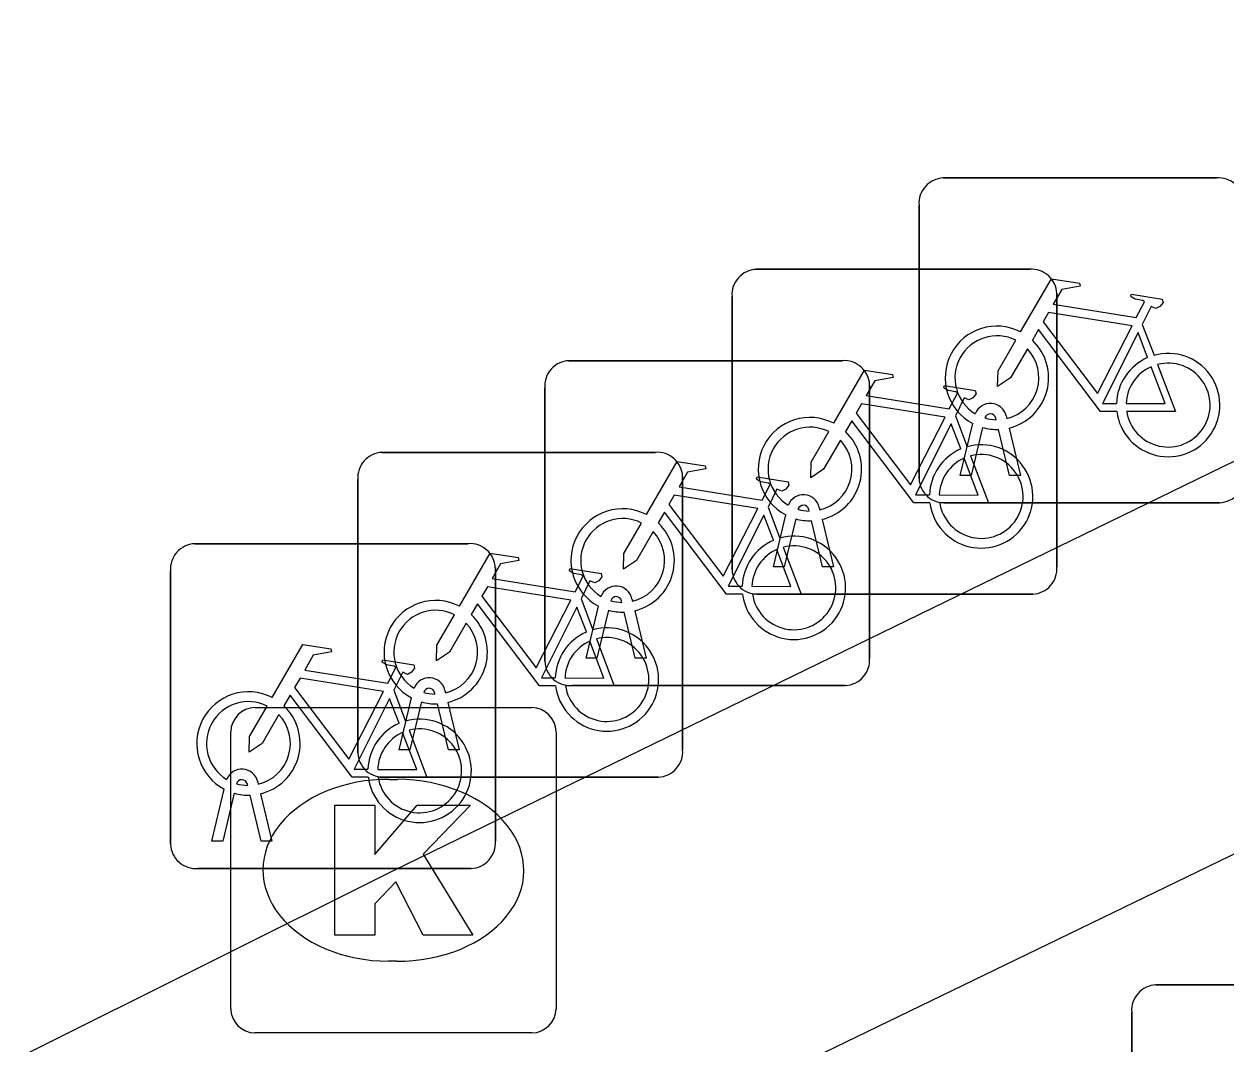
# Model space of a CAD drawing. Extents: x 160457 to 162082, y 388340 to 389736.
# Drawn here: x 160997.866 to 161001.562, y 388903.784 to 388906.921 of the extents above; entities that cross this region are included whole.
import ezdxf

# ---------------------------------------------------------------- set-up
doc = ezdxf.new("R2010")
doc.units = 0
for name, color, linetype in [('IMGEO_Bank', 7, 'Continuous'), ('IMGEO_Fietsenrek', 7, 'Continuous'), ('IMGEO_Kolk', 7, 'Continuous'), ('IMGEO_Voetpad_open', 7, 'Continuous')]:
    doc.layers.add(name, color=color, linetype=linetype)

msp = doc.modelspace()

# ---------------------------------------------------------------- linework, layer by layer
at = {"layer": 'IMGEO_Bank'}
for p, q in [((161001.3469, 388903.9655), (161002.1878, 388903.9655)), ((161002.1878, 388903.9655), (161001.3469, 388903.9655)), ((161001.2725, 388903.0409), (161001.2725, 388903.8818)), ((161001.2725, 388903.8818), (161001.2725, 388903.0409))]:
    msp.add_line(p, q, dxfattribs=at)
msp.add_arc((161001.3502, 388903.8876), 0.0779, 92.4484, 184.2845, dxfattribs=at)
msp.add_arc((161001.3502, 388903.8876), 0.0779, 92.4484, 184.2845, dxfattribs=at)
at = {"layer": 'IMGEO_Fietsenrek'}
for p, q in [((161000.6929, 388906.4475), (161001.5338, 388906.4475)), ((161001.5338, 388906.4475), (161000.6929, 388906.4475)), ((161000.6185, 388905.5229), (161000.6185, 388906.3638)), ((161000.6185, 388906.3638), (161000.6185, 388905.5229)), ((161000.1179, 388906.1665), (161000.9588, 388906.1665)), ((161000.9588, 388906.1665), (161000.1179, 388906.1665)), ((161001.0425, 388906.0921), (161001.0425, 388905.2512)), ((161001.0425, 388905.2512), (161001.0425, 388906.0921)), ((161000.0435, 388905.2419), (161000.0435, 388906.0828)), ((161000.0435, 388906.0828), (161000.0435, 388905.2419)), ((161001.3052, 388905.9972), (161001.3415, 388905.902)), ((160999.5419, 388905.8855), (161000.3828, 388905.8855)), ((161000.3828, 388905.8855), (160999.5419, 388905.8855)), ((160999.4675, 388904.9609), (160999.4675, 388905.8018)), ((160999.4675, 388905.8018), (160999.4675, 388904.9609)), ((161000.4665, 388905.8111), (161000.4665, 388904.9702)), ((161000.4665, 388904.9702), (161000.4665, 388905.8111)), ((161000.7302, 388905.7162), (161000.7665, 388905.621)), ((161000.7455, 388905.5323), (161000.7838, 388905.6923)), ((161000.8142, 388905.6801), (161000.7789, 388905.5323)), ((161000.8559, 388905.7039), (161000.8549, 388905.7082)), ((161000.8866, 388905.7154), (161000.8884, 388905.7075)), ((161000.897, 388905.5323), (161000.8631, 388905.674)), ((161000.8954, 388905.6783), (161000.9304, 388905.5323)), ((160998.9669, 388905.6035), (160999.8078, 388905.6035)), ((160999.8078, 388905.6035), (160998.9669, 388905.6035)), ((161000.7789, 388905.5323), (161000.7455, 388905.5323)), ((161000.9304, 388905.5323), (161000.897, 388905.5323)), ((160998.8925, 388904.6789), (160998.8925, 388905.5198)), ((160998.8925, 388905.5198), (160998.8925, 388904.6789)), ((160999.8915, 388905.5291), (160999.8915, 388904.6882)), ((160999.8915, 388904.6882), (160999.8915, 388905.5291)), ((161000.1542, 388905.4352), (161000.1905, 388905.34)), ((161000.2809, 388905.4229), (161000.2799, 388905.4272)), ((161000.3116, 388905.4344), (161000.3134, 388905.4265)), ((161001.5431, 388905.4485), (161000.7022, 388905.4485)), ((161000.7022, 388905.4485), (161001.5431, 388905.4485)), ((161000.1705, 388905.2513), (161000.2088, 388905.4113)), ((161000.2392, 388905.3991), (161000.2039, 388905.2513)), ((161000.322, 388905.2513), (161000.2881, 388905.393)), ((161000.3204, 388905.3973), (161000.3554, 388905.2513)), ((160998.3909, 388905.3225), (160999.2318, 388905.3225)), ((160999.2318, 388905.3225), (160998.3909, 388905.3225)), ((160998.3165, 388904.3979), (160998.3165, 388905.2388)), ((160998.3165, 388905.2388), (160998.3165, 388904.3979)), ((160999.3155, 388905.2481), (160999.3155, 388904.4072)), ((160999.3155, 388904.4072), (160999.3155, 388905.2481)), ((161000.2039, 388905.2513), (161000.1705, 388905.2513)), ((161000.3554, 388905.2513), (161000.322, 388905.2513)), ((161000.9681, 388905.1675), (161000.1272, 388905.1675)), ((161000.1272, 388905.1675), (161000.9681, 388905.1675)), ((160999.5792, 388905.1532), (160999.6155, 388905.058)), ((160999.5945, 388904.9703), (160999.6328, 388905.1303)), ((160999.7049, 388905.1419), (160999.7039, 388905.1462)), ((160999.7356, 388905.1534), (160999.7374, 388905.1455)), ((160999.6632, 388905.1181), (160999.6279, 388904.9703)), ((160999.746, 388904.9703), (160999.7121, 388905.112)), ((160999.7444, 388905.1163), (160999.7794, 388904.9703)), ((160999.6279, 388904.9703), (160999.5945, 388904.9703)), ((160999.7794, 388904.9703), (160999.746, 388904.9703)), ((160999.0032, 388904.8722), (160999.0395, 388904.777)), ((160999.1606, 388904.8714), (160999.1624, 388904.8635)), ((161000.3921, 388904.8865), (160999.5512, 388904.8865)), ((160999.5512, 388904.8865), (161000.3921, 388904.8865)), ((160999.0195, 388904.6883), (160999.0578, 388904.8483)), ((160999.0882, 388904.8361), (160999.0529, 388904.6883)), ((160999.1299, 388904.8599), (160999.1289, 388904.8642)), ((160999.171, 388904.6883), (160999.1371, 388904.83)), ((160999.1694, 388904.8343), (160999.2044, 388904.6883)), ((160999.0529, 388904.6883), (160999.0195, 388904.6883)), ((160999.2044, 388904.6883), (160999.171, 388904.6883)), ((160998.5539, 388904.5789), (160998.5529, 388904.5832)), ((160998.5846, 388904.5904), (160998.5864, 388904.5825)), ((160999.8171, 388904.6045), (160998.9762, 388904.6045)), ((160998.9762, 388904.6045), (160999.8171, 388904.6045)), ((160998.4435, 388904.4073), (160998.4818, 388904.5673)), ((160998.5122, 388904.5551), (160998.4769, 388904.4073)), ((160998.595, 388904.4073), (160998.5611, 388904.549)), ((160998.5934, 388904.5533), (160998.6284, 388904.4073)), ((160998.4769, 388904.4073), (160998.4435, 388904.4073)), ((160998.6284, 388904.4073), (160998.595, 388904.4073)), ((160999.2411, 388904.3235), (160998.4002, 388904.3235)), ((160998.4002, 388904.3235), (160999.2411, 388904.3235))]:
    msp.add_line(p, q, dxfattribs=at)
for points in [[(161000.9311, 388905.9742), (161001.0258, 388906.1377), (161001.112, 388906.1239), (161001.1137, 388906.1152), (161001.0576, 388906.1043), (161001.0314, 388906.059), (161001.2866, 388906.0182)], [(161001.2866, 388906.0182), (161001.3116, 388906.067), (161001.3065, 388906.071), (161001.2833, 388906.0747), (161001.2706, 388906.0822), (161001.2696, 388906.0853), (161001.2718, 388906.0899), (161001.3666, 388906.0748), (161001.3689, 388906.0645), (161001.3595, 388906.0521), (161001.3471, 388906.0457), (161001.3326, 388906.0519), (161001.3052, 388905.9972)], [(161001.2737, 388905.993), (161001.0169, 388906.034), (161001.0002, 388906.0052), (161001.1672, 388905.7849), (161001.2737, 388905.993)], [(161001.2268, 388905.7295), (161001.1771, 388905.7296), (161000.9864, 388905.9813), (161000.9674, 388905.9485)], [(161000.9518, 388905.9217), (161000.9002, 388905.8325), (161000.8603, 388905.8065), (161000.8615, 388905.854), (161000.916, 388905.9482)], [(161001.3217, 388905.895), (161001.2924, 388905.9718), (161001.183, 388905.7537), (161001.2257, 388905.7536)], [(161001.2557, 388905.7535), (161001.3756, 388905.7533), (161001.3324, 388905.8669)], [(161001.3522, 388905.8738), (161001.4072, 388905.7292), (161001.2571, 388905.7295)], [(161000.3561, 388905.6932), (161000.4508, 388905.8567), (161000.537, 388905.8429), (161000.5387, 388905.8342), (161000.4826, 388905.8233), (161000.4564, 388905.778), (161000.7116, 388905.7372)], [(161000.7116, 388905.7372), (161000.7366, 388905.786), (161000.7315, 388905.79), (161000.7083, 388905.7937), (161000.6956, 388905.8012), (161000.6946, 388905.8043), (161000.6968, 388905.8089), (161000.7916, 388905.7938), (161000.7939, 388905.7835), (161000.7845, 388905.7711), (161000.7721, 388905.7647), (161000.7576, 388905.7709), (161000.7302, 388905.7162)], [(161000.6987, 388905.712), (161000.4419, 388905.753), (161000.4252, 388905.7242), (161000.5922, 388905.5039), (161000.6987, 388905.712)], [(161000.6518, 388905.4485), (161000.6021, 388905.4486), (161000.4114, 388905.7003), (161000.3924, 388905.6675)], [(161000.7467, 388905.614), (161000.7174, 388905.6908), (161000.608, 388905.4727), (161000.6507, 388905.4726)], [(161000.3768, 388905.6407), (161000.3252, 388905.5515), (161000.2853, 388905.5255), (161000.2865, 388905.573), (161000.341, 388905.6672)], [(160999.7801, 388905.4122), (160999.8748, 388905.5757), (160999.961, 388905.5619), (160999.9627, 388905.5532), (160999.9066, 388905.5423), (160999.8804, 388905.497), (161000.1356, 388905.4562)], [(161000.6807, 388905.4725), (161000.8006, 388905.4723), (161000.7574, 388905.5859)], [(161000.7772, 388905.5928), (161000.8322, 388905.4482), (161000.6821, 388905.4485)], [(161000.1356, 388905.4562), (161000.1606, 388905.505), (161000.1555, 388905.509), (161000.1323, 388905.5127), (161000.1196, 388905.5202), (161000.1186, 388905.5233), (161000.1208, 388905.5279), (161000.2156, 388905.5128), (161000.2179, 388905.5025), (161000.2085, 388905.4901), (161000.1961, 388905.4837), (161000.1816, 388905.4899), (161000.1542, 388905.4352)], [(161000.1227, 388905.431), (160999.8659, 388905.472), (160999.8492, 388905.4432), (161000.0162, 388905.2229), (161000.1227, 388905.431)], [(160999.8008, 388905.3597), (160999.7492, 388905.2705), (160999.7093, 388905.2445), (160999.7105, 388905.292), (160999.765, 388905.3862)], [(161000.0758, 388905.1675), (161000.0261, 388905.1676), (160999.8354, 388905.4193), (160999.8164, 388905.3865)], [(161000.1707, 388905.333), (161000.1414, 388905.4098), (161000.032, 388905.1917), (161000.0747, 388905.1916)], [(161000.2012, 388905.3118), (161000.2562, 388905.1672), (161000.1061, 388905.1675)], [(160999.2051, 388905.1302), (160999.2998, 388905.2937), (160999.386, 388905.2799), (160999.3877, 388905.2712), (160999.3316, 388905.2603), (160999.3054, 388905.215), (160999.5606, 388905.1742)], [(161000.1047, 388905.1915), (161000.2246, 388905.1913), (161000.1814, 388905.3049)], [(160999.5606, 388905.1742), (160999.5856, 388905.223), (160999.5805, 388905.227), (160999.5573, 388905.2307), (160999.5446, 388905.2382), (160999.5436, 388905.2413), (160999.5458, 388905.2459), (160999.6406, 388905.2308), (160999.6429, 388905.2205), (160999.6335, 388905.2081), (160999.6211, 388905.2017), (160999.6066, 388905.2079), (160999.5792, 388905.1532)], [(160999.5477, 388905.149), (160999.2909, 388905.19), (160999.2742, 388905.1612), (160999.4412, 388904.9409), (160999.5477, 388905.149)], [(160999.5008, 388904.8855), (160999.4511, 388904.8856), (160999.2604, 388905.1373), (160999.2414, 388905.1045)], [(160999.5957, 388905.051), (160999.5664, 388905.1278), (160999.457, 388904.9097), (160999.4997, 388904.9096)], [(160999.2258, 388905.0777), (160999.1742, 388904.9885), (160999.1343, 388904.9625), (160999.1355, 388905.01), (160999.19, 388905.1042)], [(160999.5297, 388904.9095), (160999.6496, 388904.9093), (160999.6064, 388905.0229)], [(160999.6262, 388905.0298), (160999.6812, 388904.8852), (160999.5311, 388904.8855)], [(160998.6291, 388904.8492), (160998.7238, 388905.0127), (160998.81, 388904.9989), (160998.8117, 388904.9902), (160998.7556, 388904.9793), (160998.7294, 388904.934), (160998.9846, 388904.8932)], [(160998.9846, 388904.8932), (160999.0096, 388904.942), (160999.0045, 388904.946), (160998.9813, 388904.9497), (160998.9686, 388904.9572), (160998.9676, 388904.9603), (160998.9698, 388904.9649), (160999.0646, 388904.9498), (160999.0669, 388904.9395), (160999.0575, 388904.9271), (160999.0451, 388904.9207), (160999.0306, 388904.9269), (160999.0032, 388904.8722)], [(160998.9717, 388904.868), (160998.7149, 388904.909), (160998.6982, 388904.8802), (160998.8652, 388904.6599), (160998.9717, 388904.868)], [(160998.9248, 388904.6045), (160998.8751, 388904.6046), (160998.6844, 388904.8563), (160998.6654, 388904.8235)], [(160999.0197, 388904.77), (160998.9904, 388904.8468), (160998.881, 388904.6287), (160998.9237, 388904.6286)], [(160998.6498, 388904.7967), (160998.5982, 388904.7075), (160998.5583, 388904.6815), (160998.5595, 388904.729), (160998.614, 388904.8232)], [(160998.9537, 388904.6285), (160999.0736, 388904.6283), (160999.0304, 388904.7419)], [(160999.0502, 388904.7488), (160999.1052, 388904.6042), (160998.9551, 388904.6045)]]:
    msp.add_lwpolyline(points, dxfattribs=at)
for centre, radius, start, end in [((161000.6962, 388906.3696), 0.0779, 92.4484, 184.2845), ((161000.6962, 388906.3696), 0.0779, 92.4484, 184.2845), ((161001.5396, 388906.3698), 0.0779, 2.4484, 94.2845), ((161001.5396, 388906.3698), 0.0779, 2.4484, 94.2845), ((161000.1212, 388906.0886), 0.0779, 92.4484, 184.2845), ((161000.1212, 388906.0886), 0.0779, 92.4484, 184.2845), ((161000.9646, 388906.0888), 0.0779, 2.4484, 94.2845), ((161000.9646, 388906.0888), 0.0779, 2.4484, 94.2845), ((161000.8581, 388905.8329), 0.159, 62.6766, 242.1369), ((161000.8581, 388905.8329), 0.129, 63.3192, 238.903), ((161000.8581, 388905.8329), 0.159, 283.5766, 46.6042), ((161000.8581, 388905.8329), 0.129, 283.6043, 43.4302), ((161001.3847, 388905.7489), 0.159, 187.0065, 105.7708), ((160999.5452, 388905.8076), 0.0779, 92.4484, 184.2845), ((160999.5452, 388905.8076), 0.0779, 92.4484, 184.2845), ((161000.3886, 388905.8078), 0.0779, 2.4484, 94.2845), ((161000.3886, 388905.8078), 0.0779, 2.4484, 94.2845), ((161001.3847, 388905.7489), 0.159, 113.3408, 178.3217), ((161001.3847, 388905.7489), 0.129, 113.923, 177.9556), ((161001.3847, 388905.7489), 0.129, 188.6715, 104.5883), ((161000.8379, 388905.7043), 0.0499, 12.8025, 158.6934), ((161000.8379, 388905.7043), 0.0174, 12.8025, 163.4502), ((161000.2831, 388905.5519), 0.159, 62.6766, 242.1369), ((161000.2831, 388905.5519), 0.129, 63.3192, 238.903), ((161000.8581, 388905.8329), 0.159, 253.9967, 271.7867), ((161000.8581, 388905.8329), 0.129, 253.415, 269.0204), ((161000.2831, 388905.5519), 0.159, 283.5766, 46.6042), ((161000.2831, 388905.5519), 0.129, 283.6043, 43.4302), ((161000.8097, 388905.4679), 0.159, 113.3408, 178.3217), ((161000.8097, 388905.4679), 0.159, 187.0065, 105.7708), ((160998.9702, 388905.5256), 0.0779, 92.4484, 184.2845), ((160998.9702, 388905.5256), 0.0779, 92.4484, 184.2845), ((160999.8136, 388905.5258), 0.0779, 2.4484, 94.2845), ((160999.8136, 388905.5258), 0.0779, 2.4484, 94.2845), ((161000.8097, 388905.4679), 0.129, 113.923, 177.9556), ((161000.8097, 388905.4679), 0.129, 188.6715, 104.5883), ((161001.5398, 388905.5264), 0.0779, 272.4484, 4.2845), ((161001.5398, 388905.5264), 0.0779, 272.4484, 4.2845), ((161000.6964, 388905.5262), 0.0779, 182.4484, 274.2845), ((161000.6964, 388905.5262), 0.0779, 182.4484, 274.2845), ((161000.2629, 388905.4233), 0.0499, 12.8025, 158.6934), ((160999.7071, 388905.2709), 0.159, 62.6766, 242.1369), ((161000.2629, 388905.4233), 0.0174, 12.8025, 163.4502), ((161000.2831, 388905.5519), 0.129, 253.415, 269.0204), ((160999.7071, 388905.2709), 0.129, 63.3192, 238.903), ((160999.7071, 388905.2709), 0.159, 283.5766, 46.6042), ((161000.2831, 388905.5519), 0.159, 253.9967, 271.7867), ((160999.7071, 388905.2709), 0.129, 283.6043, 43.4302), ((160998.3942, 388905.2446), 0.0779, 92.4484, 184.2845), ((160998.3942, 388905.2446), 0.0779, 92.4484, 184.2845), ((160999.2376, 388905.2448), 0.0779, 2.4484, 94.2845), ((160999.2376, 388905.2448), 0.0779, 2.4484, 94.2845), ((161000.2337, 388905.1869), 0.159, 113.3408, 178.3217), ((161000.2337, 388905.1869), 0.159, 187.0065, 105.7708), ((161000.2337, 388905.1869), 0.129, 188.6715, 104.5883), ((161000.2337, 388905.1869), 0.129, 113.923, 177.9556), ((161000.1214, 388905.2452), 0.0779, 182.4484, 274.2845), ((161000.1214, 388905.2452), 0.0779, 182.4484, 274.2845), ((161000.9648, 388905.2454), 0.0779, 272.4484, 4.2845), ((161000.9648, 388905.2454), 0.0779, 272.4484, 4.2845), ((160999.6869, 388905.1423), 0.0499, 12.8025, 158.6934), ((160999.1321, 388904.9889), 0.159, 62.6766, 242.1369), ((160999.6869, 388905.1423), 0.0174, 12.8025, 163.4502), ((160999.7071, 388905.2709), 0.129, 253.415, 269.0204), ((160999.1321, 388904.9889), 0.129, 63.3192, 238.903), ((160999.1321, 388904.9889), 0.159, 283.5766, 46.6042), ((160999.7071, 388905.2709), 0.159, 253.9967, 271.7867), ((160999.1321, 388904.9889), 0.129, 283.6043, 43.4302), ((160999.6587, 388904.9049), 0.159, 187.0065, 105.7708), ((160999.6587, 388904.9049), 0.159, 113.3408, 178.3217), ((160999.6587, 388904.9049), 0.129, 113.923, 177.9556), ((160999.6587, 388904.9049), 0.129, 188.6715, 104.5883), ((160999.5454, 388904.9642), 0.0779, 182.4484, 274.2845), ((160999.5454, 388904.9642), 0.0779, 182.4484, 274.2845), ((161000.3888, 388904.9644), 0.0779, 272.4484, 4.2845), ((161000.3888, 388904.9644), 0.0779, 272.4484, 4.2845), ((160999.1119, 388904.8603), 0.0499, 12.8025, 158.6934), ((160998.5561, 388904.7079), 0.159, 62.6766, 242.1369), ((160999.1119, 388904.8603), 0.0174, 12.8025, 163.4502), ((160998.5561, 388904.7079), 0.129, 63.3192, 238.903), ((160999.1321, 388904.9889), 0.159, 253.9967, 271.7867), ((160999.1321, 388904.9889), 0.129, 253.415, 269.0204), ((160998.5561, 388904.7079), 0.129, 283.6043, 43.4302), ((160998.5561, 388904.7079), 0.159, 283.5766, 46.6042), ((160999.0827, 388904.6239), 0.159, 113.3408, 178.3217), ((160999.0827, 388904.6239), 0.159, 187.0065, 105.7708), ((160999.0827, 388904.6239), 0.129, 113.923, 177.9556), ((160999.0827, 388904.6239), 0.129, 188.6715, 104.5883), ((160999.8138, 388904.6824), 0.0779, 272.4484, 4.2845), ((160999.8138, 388904.6824), 0.0779, 272.4484, 4.2845), ((160998.9704, 388904.6822), 0.0779, 182.4484, 274.2845), ((160998.9704, 388904.6822), 0.0779, 182.4484, 274.2845), ((160998.5359, 388904.5793), 0.0499, 12.8025, 158.6934), ((160998.5359, 388904.5793), 0.0174, 12.8025, 163.4502), ((160998.5561, 388904.7079), 0.129, 253.415, 269.0204), ((160998.5561, 388904.7079), 0.159, 253.9967, 271.7867), ((160998.3944, 388904.4012), 0.0779, 182.4484, 274.2845), ((160998.3944, 388904.4012), 0.0779, 182.4484, 274.2845), ((160999.2378, 388904.4014), 0.0779, 272.4484, 4.2845), ((160999.2378, 388904.4014), 0.0779, 272.4484, 4.2845)]:
    msp.add_arc(centre, radius, start, end, dxfattribs=at)
at = {"layer": 'IMGEO_Kolk'}
for p, q in [((160998.5759, 388904.8185), (160999.4281, 388904.8185)), ((160998.5015, 388903.8919), (160998.5015, 388904.7441)), ((160999.5025, 388904.7441), (160999.5025, 388903.8919)), ((160998.9895, 388904.5977), (160999.0145, 388904.5977)), ((160999.0115, 388904.0383), (160998.9866, 388904.0383)), ((160999.4281, 388903.8175), (160998.5759, 388903.8175))]:
    msp.add_line(p, q, dxfattribs=at)
for points in [[(160998.5759, 388904.8185), (160999.4281, 388904.8185)], [(160998.5015, 388903.8919), (160998.5015, 388904.7441)], [(160999.5025, 388904.7441), (160999.5025, 388903.8919)], [(160998.8217, 388904.518), (160998.9452, 388904.518), (160998.9452, 388904.3668), (160999.0748, 388904.518), (160999.2394, 388904.518), (160999.0933, 388904.3671), (160999.2459, 388904.118), (160999.0936, 388904.118), (160999.0093, 388904.2822), (160998.9452, 388904.2152), (160998.9452, 388904.118), (160998.8217, 388904.118), (160998.8217, 388904.518)], [(160999.4281, 388903.8175), (160998.5759, 388903.8175)]]:
    msp.add_lwpolyline(points, dxfattribs=at)
for centre, start, end in [((160998.578, 388904.742), 91.552, 178.448), ((160998.578, 388904.742), 91.552, 178.448), ((160999.426, 388904.742), 1.552, 88.448), ((160999.426, 388904.742), 1.552, 88.448), ((160998.578, 388903.894), 181.552, 268.448), ((160998.578, 388903.894), 181.552, 268.448), ((160999.426, 388903.894), 271.552, 358.448), ((160999.426, 388903.894), 271.552, 358.448)]:
    msp.add_arc(centre, 0.0765, start, end, dxfattribs=at)
for centre, major_axis, ratio, start_param, end_param in [((160998.988, 388904.318), (-0.3872, 0.002), 0.722429, 4.712389, 7.853982), ((160999.013, 388904.318), (-0.3901, 0.002), 0.717154, 1.570796, 4.712389)]:
    msp.add_ellipse(centre, major_axis=major_axis, ratio=ratio, start_param=start_param, end_param=end_param, dxfattribs=at)
at = {"layer": 'IMGEO_Voetpad_open'}
for points in [[(160997.866, 388903.75), (160999.002, 388904.317), (161000, 388904.803), (161004.349, 388906.921)], [(161004.808, 388905.955), (161003.376, 388905.234), (161000, 388903.599), (160998.317, 388902.784)]]:
    msp.add_lwpolyline(points, dxfattribs=at)

doc.saveas('drawing.dxf')
